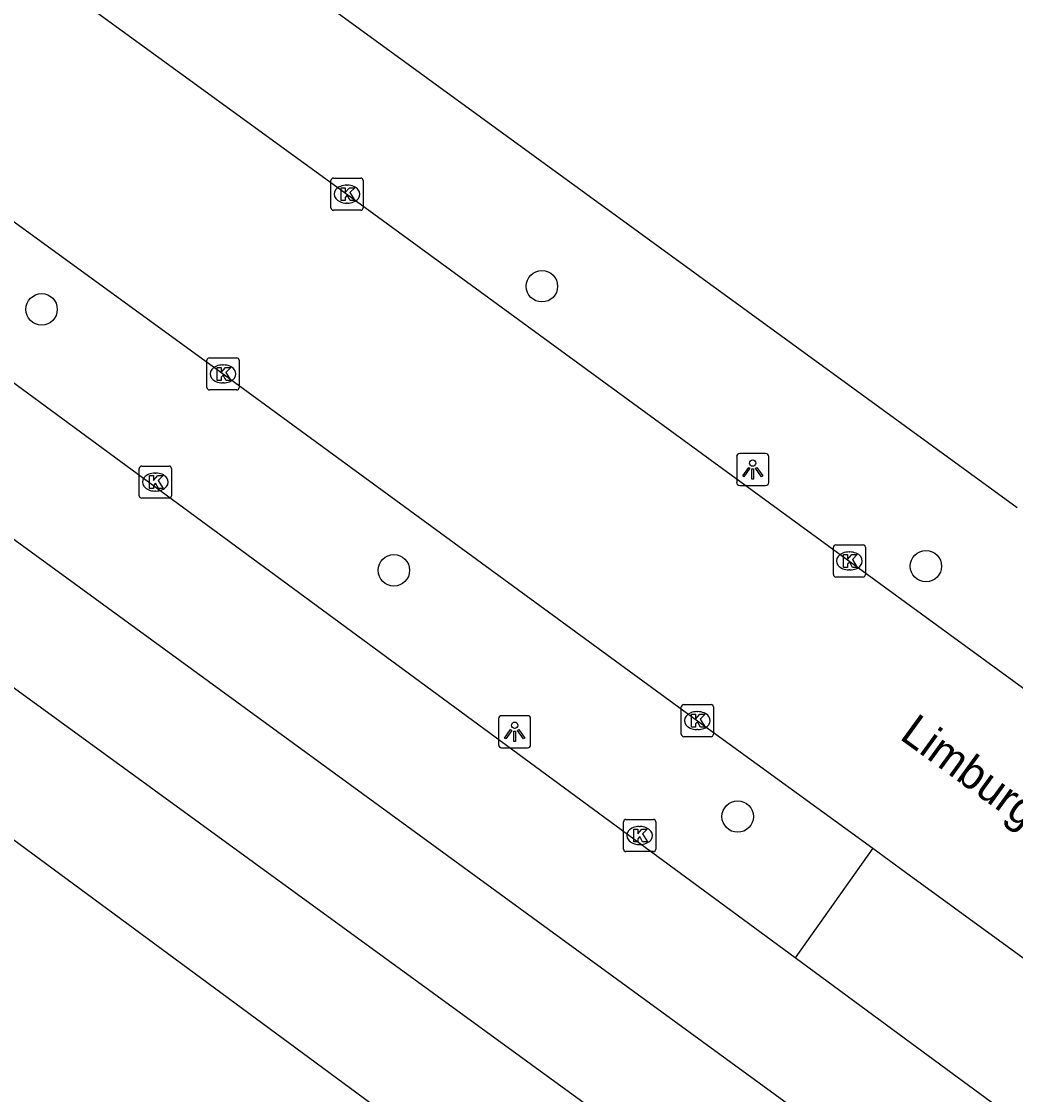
# Model space of a CAD drawing. Extents: x 159675 to 160530, y 382179 to 382901.
# Drawn here: x 159972.49 to 160003.42, y 382256.59 to 382289.99 of the extents above; entities that cross this region are included whole.
import ezdxf

# ---------------------------------------------------------------- set-up
doc = ezdxf.new("R2010")
doc.units = 0
for name, color, linetype in [('IMGEO_Boom', 7, 'Continuous'), ('IMGEO_Kolk', 7, 'Continuous'), ('IMGEO_Lichtpunt', 7, 'Continuous'), ('IMGEO_Openbare_ruimte_label', 7, 'Continuous'), ('IMGEO_Rijbaan_lokaal_open', 7, 'Continuous'), ('IMGEO_Rijbaan_regionaal_gesloten', 7, 'Continuous'), ('IMGEO_Verkeerseiland_groen', 7, 'Continuous'), ('IMGEO_Voetpad_open', 7, 'Continuous')]:
    doc.layers.add(name, color=color, linetype=linetype)

msp = doc.modelspace()

# ---------------------------------------------------------------- linework, layer by layer
at = {"layer": 'IMGEO_Boom'}
for centre in [(159988.683, 382281.749), (159973.114, 382281.029), (159984.076, 382272.908), (160000.632, 382273.037), (159994.775, 382265.245)]:
    msp.add_circle(centre, 0.489, dxfattribs=at)
at = {"layer": 'IMGEO_Kolk'}
for p, q in [((159982.119, 382284.189), (159982.119, 382285.041)), ((159982.194, 382285.115), (159983.046, 382285.115)), ((159983.12, 382285.041), (159983.12, 382284.189)), ((159982.607, 382284.895), (159982.632, 382284.895)), ((159982.63, 382284.335), (159982.605, 382284.335)), ((159983.046, 382284.115), (159982.194, 382284.115)), ((159978.26, 382278.594), (159978.26, 382279.446)), ((159978.335, 382279.52), (159979.187, 382279.52)), ((159978.748, 382279.3), (159978.773, 382279.3)), ((159979.261, 382279.446), (159979.261, 382278.594)), ((159978.771, 382278.74), (159978.746, 382278.74)), ((159979.187, 382278.52), (159978.335, 382278.52)), ((159976.155, 382275.228), (159976.155, 382276.08)), ((159976.23, 382276.154), (159977.082, 382276.154)), ((159977.156, 382276.08), (159977.156, 382275.228)), ((159976.643, 382275.934), (159976.668, 382275.934)), ((159976.666, 382275.374), (159976.641, 382275.374)), ((159977.082, 382275.154), (159976.23, 382275.154)), ((159997.751, 382272.773), (159997.751, 382273.625)), ((159997.826, 382273.699), (159998.678, 382273.699)), ((159998.752, 382273.625), (159998.752, 382272.773)), ((159998.239, 382273.479), (159998.264, 382273.479)), ((159998.678, 382272.699), (159997.826, 382272.699)), ((159998.262, 382272.919), (159998.237, 382272.919)), ((159993.02, 382267.804), (159993.02, 382268.656)), ((159993.095, 382268.73), (159993.947, 382268.73)), ((159994.021, 382268.656), (159994.021, 382267.804)), ((159993.508, 382268.51), (159993.533, 382268.51)), ((159993.531, 382267.95), (159993.506, 382267.95)), ((159993.947, 382267.73), (159993.095, 382267.73)), ((159991.223, 382264.23), (159991.223, 382265.082)), ((159991.298, 382265.156), (159992.15, 382265.156)), ((159991.711, 382264.936), (159991.736, 382264.936)), ((159992.224, 382265.082), (159992.224, 382264.23)), ((159991.734, 382264.376), (159991.709, 382264.376)), ((159992.15, 382264.156), (159991.298, 382264.156))]:
    msp.add_line(p, q, dxfattribs=at)
for points in [[(159982.119, 382284.189), (159982.119, 382285.041)], [(159982.194, 382285.115), (159983.046, 382285.115)], [(159983.12, 382285.041), (159983.12, 382284.189)], [(159982.44, 382284.815), (159982.563, 382284.815), (159982.563, 382284.664), (159982.693, 382284.815), (159982.857, 382284.815), (159982.711, 382284.664), (159982.864, 382284.415), (159982.712, 382284.415), (159982.627, 382284.579), (159982.563, 382284.512), (159982.563, 382284.415), (159982.44, 382284.415), (159982.44, 382284.815)], [(159983.046, 382284.115), (159982.194, 382284.115)], [(159978.26, 382278.594), (159978.26, 382279.446)], [(159978.335, 382279.52), (159979.187, 382279.52)], [(159979.261, 382279.446), (159979.261, 382278.594)], [(159978.581, 382279.22), (159978.704, 382279.22), (159978.704, 382279.069), (159978.834, 382279.22), (159978.998, 382279.22), (159978.852, 382279.069), (159979.005, 382278.82), (159978.853, 382278.82), (159978.768, 382278.984), (159978.704, 382278.917), (159978.704, 382278.82), (159978.581, 382278.82), (159978.581, 382279.22)], [(159979.187, 382278.52), (159978.335, 382278.52)], [(159976.155, 382275.228), (159976.155, 382276.08)], [(159976.23, 382276.154), (159977.082, 382276.154)], [(159977.156, 382276.08), (159977.156, 382275.228)], [(159976.476, 382275.854), (159976.599, 382275.854), (159976.599, 382275.703), (159976.729, 382275.854), (159976.893, 382275.854), (159976.747, 382275.703), (159976.9, 382275.454), (159976.748, 382275.454), (159976.663, 382275.618), (159976.599, 382275.551), (159976.599, 382275.454), (159976.476, 382275.454), (159976.476, 382275.854)], [(159977.082, 382275.154), (159976.23, 382275.154)], [(159997.751, 382272.773), (159997.751, 382273.625)], [(159997.826, 382273.699), (159998.678, 382273.699)], [(159998.752, 382273.625), (159998.752, 382272.773)], [(159998.072, 382273.399), (159998.195, 382273.399), (159998.195, 382273.248), (159998.325, 382273.399), (159998.489, 382273.399), (159998.343, 382273.248), (159998.496, 382272.999), (159998.344, 382272.999), (159998.259, 382273.163), (159998.195, 382273.096), (159998.195, 382272.999), (159998.072, 382272.999), (159998.072, 382273.399)], [(159998.678, 382272.699), (159997.826, 382272.699)], [(159993.02, 382267.804), (159993.02, 382268.656)], [(159993.095, 382268.73), (159993.947, 382268.73)], [(159994.021, 382268.656), (159994.021, 382267.804)], [(159993.341, 382268.43), (159993.464, 382268.43), (159993.464, 382268.279), (159993.594, 382268.43), (159993.758, 382268.43), (159993.612, 382268.279), (159993.765, 382268.03), (159993.613, 382268.03), (159993.528, 382268.194), (159993.464, 382268.127), (159993.464, 382268.03), (159993.341, 382268.03), (159993.341, 382268.43)], [(159993.947, 382267.73), (159993.095, 382267.73)], [(159991.223, 382264.23), (159991.223, 382265.082)], [(159991.298, 382265.156), (159992.15, 382265.156)], [(159992.224, 382265.082), (159992.224, 382264.23)], [(159991.544, 382264.856), (159991.667, 382264.856), (159991.667, 382264.705), (159991.797, 382264.856), (159991.961, 382264.856), (159991.815, 382264.705), (159991.968, 382264.456), (159991.816, 382264.456), (159991.731, 382264.62), (159991.667, 382264.553), (159991.667, 382264.456), (159991.544, 382264.456), (159991.544, 382264.856)], [(159992.15, 382264.156), (159991.298, 382264.156)]]:
    msp.add_lwpolyline(points, dxfattribs=at)
for centre, start, end in [((159982.196, 382285.039), 91.552, 178.448), ((159982.196, 382285.039), 91.552, 178.448), ((159983.044, 382285.039), 1.552, 88.448), ((159983.044, 382285.039), 1.552, 88.448), ((159982.196, 382284.191), 181.552, 268.448), ((159982.196, 382284.191), 181.552, 268.448), ((159983.044, 382284.191), 271.552, 358.448), ((159983.044, 382284.191), 271.552, 358.448), ((159978.337, 382279.444), 91.552, 178.448), ((159978.337, 382279.444), 91.552, 178.448), ((159979.185, 382279.444), 1.552, 88.448), ((159979.185, 382279.444), 1.552, 88.448), ((159978.337, 382278.596), 181.552, 268.448), ((159978.337, 382278.596), 181.552, 268.448), ((159979.185, 382278.596), 271.552, 358.448), ((159979.185, 382278.596), 271.552, 358.448), ((159976.232, 382276.078), 91.552, 178.448), ((159976.232, 382276.078), 91.552, 178.448), ((159977.08, 382276.078), 1.552, 88.448), ((159977.08, 382276.078), 1.552, 88.448), ((159976.232, 382275.23), 181.552, 268.448), ((159976.232, 382275.23), 181.552, 268.448), ((159977.08, 382275.23), 271.552, 358.448), ((159977.08, 382275.23), 271.552, 358.448), ((159997.828, 382273.623), 91.552, 178.448), ((159997.828, 382273.623), 91.552, 178.448), ((159998.676, 382273.623), 1.552, 88.448), ((159998.676, 382273.623), 1.552, 88.448), ((159997.828, 382272.775), 181.552, 268.448), ((159997.828, 382272.775), 181.552, 268.448), ((159998.676, 382272.775), 271.552, 358.448), ((159998.676, 382272.775), 271.552, 358.448), ((159993.097, 382268.654), 91.552, 178.448), ((159993.097, 382268.654), 91.552, 178.448), ((159993.945, 382268.654), 1.552, 88.448), ((159993.945, 382268.654), 1.552, 88.448), ((159993.097, 382267.806), 181.552, 268.448), ((159993.097, 382267.806), 181.552, 268.448), ((159993.945, 382267.806), 271.552, 358.448), ((159993.945, 382267.806), 271.552, 358.448), ((159991.3, 382265.08), 91.552, 178.448), ((159991.3, 382265.08), 91.552, 178.448), ((159992.148, 382265.08), 1.552, 88.448), ((159992.148, 382265.08), 1.552, 88.448), ((159991.3, 382264.232), 181.552, 268.448), ((159991.3, 382264.232), 181.552, 268.448), ((159992.148, 382264.232), 271.552, 358.448), ((159992.148, 382264.232), 271.552, 358.448)]:
    msp.add_arc(centre, 0.0765, start, end, dxfattribs=at)
for centre, major_axis, ratio, start_param, end_param in [((159982.606, 382284.615), (-0.387, 0.002), 0.722429, 4.712389, 7.853982), ((159982.631, 382284.615), (-0.39, 0.002), 0.717154, 1.570796, 4.712389), ((159978.747, 382279.02), (-0.387, 0.002), 0.722429, 4.712389, 7.853982), ((159978.772, 382279.02), (-0.39, 0.002), 0.717154, 1.570796, 4.712389), ((159976.642, 382275.654), (-0.387, 0.002), 0.722429, 4.712389, 7.853982), ((159976.667, 382275.654), (-0.39, 0.002), 0.717154, 1.570796, 4.712389), ((159998.238, 382273.199), (-0.387, 0.002), 0.722429, 4.712389, 7.853982), ((159998.263, 382273.199), (-0.39, 0.002), 0.717154, 1.570796, 4.712389), ((159993.507, 382268.23), (-0.387, 0.002), 0.722429, 4.712389, 7.853982), ((159993.532, 382268.23), (-0.39, 0.002), 0.717154, 1.570796, 4.712389), ((159991.71, 382264.656), (-0.387, 0.002), 0.722429, 4.712389, 7.853982), ((159991.735, 382264.656), (-0.39, 0.002), 0.717154, 1.570796, 4.712389)]:
    msp.add_ellipse(centre, major_axis=major_axis, ratio=ratio, start_param=start_param, end_param=end_param, dxfattribs=at)
at = {"layer": 'IMGEO_Lichtpunt'}
for p, q in [((159994.743, 382276.448), (159994.743, 382275.641)), ((159994.743, 382276.448), (159994.743, 382275.641)), ((159995.645, 382276.543), (159994.837, 382276.543)), ((159995.645, 382276.543), (159994.837, 382276.543)), ((159995.739, 382275.641), (159995.739, 382276.448)), ((159995.739, 382275.641), (159995.739, 382276.448)), ((159994.837, 382275.547), (159995.645, 382275.547)), ((159994.837, 382275.547), (159995.645, 382275.547)), ((159987.336, 382268.288), (159987.336, 382267.481)), ((159987.336, 382268.288), (159987.336, 382267.481)), ((159988.238, 382268.383), (159987.43, 382268.383)), ((159988.238, 382268.383), (159987.43, 382268.383)), ((159988.332, 382267.481), (159988.332, 382268.288)), ((159988.332, 382267.481), (159988.332, 382268.288)), ((159987.43, 382267.387), (159988.238, 382267.387)), ((159987.43, 382267.387), (159988.238, 382267.387))]:
    msp.add_line(p, q, dxfattribs=at)
for points in [[(159995.117, 382276.112), (159995.156, 382276.084), (159994.968, 382275.822), (159994.93, 382275.849), (159995.117, 382276.112)], [(159995.219, 382276.064), (159995.266, 382276.064), (159995.266, 382275.742), (159995.219, 382275.742), (159995.219, 382276.064)], [(159995.329, 382276.084), (159995.367, 382276.111), (159995.554, 382275.849), (159995.515, 382275.821), (159995.329, 382276.084)], [(159987.71, 382267.952), (159987.749, 382267.924), (159987.561, 382267.662), (159987.523, 382267.689), (159987.71, 382267.952)], [(159987.922, 382267.924), (159987.96, 382267.951), (159988.147, 382267.689), (159988.108, 382267.661), (159987.922, 382267.924)], [(159987.812, 382267.904), (159987.859, 382267.904), (159987.859, 382267.582), (159987.812, 382267.582), (159987.812, 382267.904)]]:
    msp.add_lwpolyline(points, dxfattribs=at)
for centre in [(159995.242, 382276.246), (159987.835, 382268.086)]:
    msp.add_circle(centre, 0.0994, dxfattribs=at)
for centre, start, end in [((159994.837, 382276.448), 90, 180), ((159994.837, 382276.448), 90, 180), ((159995.645, 382276.448), 0, 90), ((159995.645, 382276.448), 0, 90), ((159994.837, 382275.641), 180, 270), ((159994.837, 382275.641), 180, 270), ((159995.645, 382275.641), 270, 0), ((159995.645, 382275.641), 270, 360), ((159987.43, 382268.288), 90, 180), ((159987.43, 382268.288), 90, 180), ((159988.238, 382268.288), 0, 90), ((159988.238, 382268.288), 0, 90), ((159987.43, 382267.481), 180, 270), ((159987.43, 382267.481), 180, 270), ((159988.238, 382267.481), 270, 0), ((159988.238, 382267.481), 270, 360)]:
    msp.add_arc(centre, 0.0946, start, end, dxfattribs=at)
at = {"layer": 'IMGEO_Rijbaan_lokaal_open'}
for points in [[(159821.663, 382393.428), (159837.398, 382381.921), (159853.244, 382370.412), (159861.603, 382364.191), (159861.935, 382363.943), (159862.453, 382363.558), (159865.165, 382361.587), (159865.527, 382361.323), (159868.85, 382358.908), (159886.281, 382346.283), (159890.778, 382342.957), (159892.752, 382341.534), (159901.276, 382335.387), (159917.12, 382323.888), (159932.887, 382312.381), (159948.694, 382300.897), (159964.493, 382289.401), (159978.692, 382279.072), (159993.641, 382268.144), (159998.978, 382264.261)], [(159887.605, 382353.798), (159890.6, 382351.611), (159893.393, 382349.55), (159896.667, 382347.174), (159905.175, 382340.999), (159920.932, 382329.502), (159937.537, 382317.412), (159953.332, 382305.907), (159982.528, 382284.68), (160000, 382271.92), (160015.743, 382260.43), (160017.531, 382259.139)], [(159998.978, 382264.261), (160000, 382263.517), (160011.011, 382255.498), (160014.603, 382252.861)]]:
    msp.add_lwpolyline(points, dxfattribs=at)
at = {"layer": 'IMGEO_Rijbaan_regionaal_gesloten'}
for points in [[(159778.718, 382405.449), (159846.283, 382355.928), (159852.48, 382351.742), (159852.824, 382351.491), (159856.066, 382349.132), (159856.448, 382348.854), (159867.477, 382340.828), (159883.947, 382328.846), (159897.318, 382319.118), (159917.523, 382304.468), (159948.714, 382281.88), (159991.934, 382250), (160000, 382244.05), (160023.542, 382226.685)], [(159996.559, 382260.85), (159949.37, 382295.571), (159899.278, 382331.94), (159890.517, 382338.312), (159864.219, 382357.439), (159863.22, 382358.155), (159862.851, 382358.42), (159859.599, 382360.751), (159859.265, 382360.99), (159843.591, 382372.074), (159820.362, 382389.119)], [(160022.704, 382232.358), (160000, 382249.045), (159998.688, 382250), (159948.547, 382286.492), (159911.807, 382313.056), (159886.027, 382331.843), (159879.684, 382336.466), (159858.583, 382351.787), (159858.205, 382352.061), (159854.963, 382354.415), (159854.637, 382354.652), (159850.158, 382357.904), (159836.086, 382368.415), (159821.924, 382378.682)], [(159950.27, 382289.892), (159973.901, 382272.669), (159998.088, 382255.027), (160015.374, 382242.388), (160024.68, 382235.589), (160031.232, 382231.301), (160035.553, 382229.035), (160042.837, 382225.687), (160050.714, 382222.933), (160058.207, 382220.911), (160063.519, 382219.897)], [(160018.171, 382244.971), (160011.311, 382250), (160009.795, 382251.111), (160000, 382258.318), (159996.559, 382260.85)]]:
    msp.add_lwpolyline(points, dxfattribs=at)
at = {"layer": 'IMGEO_Verkeerseiland_groen'}
msp.add_lwpolyline([(159998.978, 382264.261), (159996.559, 382260.85)], dxfattribs=at)
at = {"layer": 'IMGEO_Voetpad_open'}
msp.add_lwpolyline([(160003.473, 382274.856), (160000, 382277.384), (159966.979, 382301.422)], dxfattribs=at)

# ---------------------------------------------------------------- texts
at = {"layer": 'IMGEO_Openbare_ruimte_label'}
msp.add_text('Limburglaan', height=1, rotation=324.0358, dxfattribs=at).set_placement((159999.778, 382267.683))

doc.saveas('drawing.dxf')
